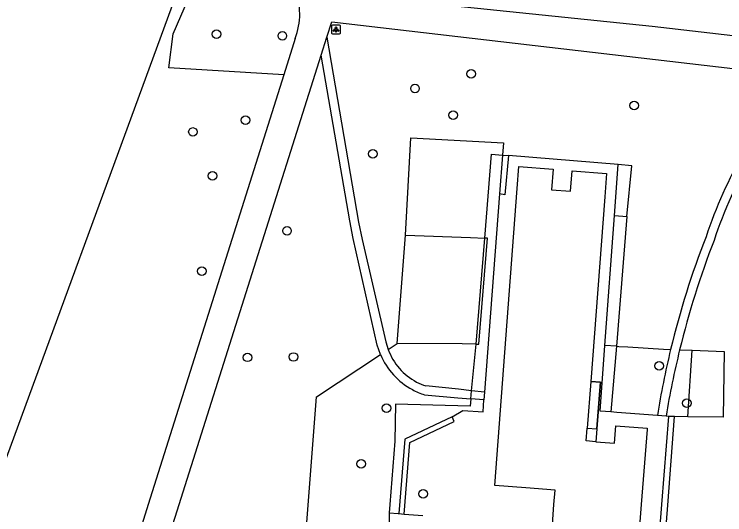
# Model space of a CAD drawing. Extents: x 161402 to 161933, y 381650 to 382313.
# Drawn here: x 161587.5 to 161668.4, y 381748.8 to 381805.9 of the extents above; entities that cross this region are included whole.
import ezdxf

# ---------------------------------------------------------------- set-up
doc = ezdxf.new("R2010")
doc.units = 0
for name, color, linetype in [('IMGEO_Boom', 7, 'Continuous'), ('IMGEO_Groenvoorziening', 7, 'Continuous'), ('IMGEO_Haag', 7, 'Continuous'), ('IMGEO_Lichtpunt', 7, 'Continuous'), ('IMGEO_Meer_plas_ven_vijver', 7, 'Continuous'), ('IMGEO_Muur', 7, 'Continuous'), ('IMGEO_Pand', 7, 'Continuous'), ('IMGEO_Pand_overbouw', 7, 'Continuous'), ('IMGEO_Voetpad_gesloten', 7, 'Continuous'), ('IMGEO_Voetpad_open', 7, 'Continuous')]:
    doc.layers.add(name, color=color, linetype=linetype)

msp = doc.modelspace()

# ---------------------------------------------------------------- linework, layer by layer
at = {"layer": 'IMGEO_Boom'}
for centre in [(161610.499, 381803.631), (161618.015, 381803.441), (161639.533, 381799.112), (161633.128, 381797.438), (161658.09, 381795.495), (161613.822, 381793.831), (161637.479, 381794.406), (161607.829, 381792.483), (161628.323, 381790.001), (161610.051, 381787.492), (161618.547, 381781.222), (161608.839, 381776.616), (161614.038, 381766.781), (161619.281, 381766.825), (161660.945, 381765.805), (161664.108, 381761.562), (161629.875, 381760.996), (161627.002, 381754.637), (161634.047, 381751.209)]:
    msp.add_circle(centre, 0.489, dxfattribs=at)
at = {"layer": 'IMGEO_Groenvoorziening'}
for points in [[(161618.166, 381798.995), (161605.09, 381799.777), (161605.572, 381803.677), (161607.713, 381808.624), (161611.014, 381812.102), (161615.991, 381814.466)], [(161632.053, 381780.711), (161632.637, 381791.824), (161643.226, 381791.24), (161643.111, 381789.849)], [(161641.067, 381780.387), (161641.83, 381789.934), (161643.111, 381789.849)], [(161643.111, 381789.849), (161642.746, 381785.443)], [(161643.111, 381789.849), (161643.789, 381789.804)], [(161657.252, 381782.839), (161657.824, 381788.638), (161656.29, 381788.767)], [(161631.104, 381768.346), (161632.053, 381780.711)], [(161632.053, 381780.711), (161639.467, 381780.445), (161641.067, 381780.387)], [(161640.102, 381768.298), (161641.067, 381780.387)], [(161640.102, 381768.298), (161640.384, 381768.297), (161641.384, 381780.376), (161641.067, 381780.387)], [(161630.079, 381767.671), (161631.104, 381768.346)], [(161640.102, 381768.298), (161638.495, 381768.307), (161631.104, 381768.346)], [(161639.577, 381762.983), (161640.102, 381768.298)], [(161656.08, 381768.052), (161655.446, 381760.563)], [(161656.08, 381768.052), (161656.341, 381768.036), (161657.377, 381767.97), (161661.432, 381767.711), (161662.254, 381767.682)], [(161663.284, 381767.646), (161664.69, 381767.597)], [(161620.756, 381747.469), (161621.922, 381762.295), (161629.207, 381767.096)], [(161664.69, 381767.597), (161668.364, 381767.469), (161668.237, 381759.952), (161664.228, 381760.017)], [(161664.228, 381760.017), (161664.69, 381767.597)], [(161639.486, 381762.057), (161639.403, 381761.221), (161630.915, 381761.438), (161630.835, 381757.212), (161630.276, 381750), (161630.203, 381749.059)], [(161664.228, 381760.017), (161662.713, 381760.042)], [(161630.203, 381749.059), (161631.218, 381748.975), (161631.295, 381748.969)], [(161630.203, 381749.059), (161630.207, 381746.819)]]:
    msp.add_lwpolyline(points, dxfattribs=at)
at = {"layer": 'IMGEO_Haag'}
for points in [[(161655.861, 381782.943), (161657.252, 381782.839)], [(161657.252, 381782.839), (161656.08, 381768.052)], [(161656.08, 381768.052), (161654.769, 381768.136)], [(161659.442, 381718.025), (161659.461, 381718.372), (161661.941, 381749.945), (161662.713, 381760.042)], [(161662.713, 381760.042), (161662.409, 381760.047), (161662.012, 381760.054)]]:
    msp.add_lwpolyline(points, dxfattribs=at)
at = {"layer": 'IMGEO_Lichtpunt'}
for p, q in [((161623.627, 381804.565), (161623.627, 381803.758)), ((161623.627, 381804.565), (161623.627, 381803.758)), ((161624.529, 381804.66), (161623.721, 381804.66)), ((161624.529, 381804.66), (161623.721, 381804.66)), ((161624.623, 381803.758), (161624.623, 381804.565)), ((161624.623, 381803.758), (161624.623, 381804.565)), ((161623.721, 381803.664), (161624.529, 381803.664)), ((161623.721, 381803.664), (161624.529, 381803.664))]:
    msp.add_line(p, q, dxfattribs=at)
for points in [[(161624.001, 381804.229), (161624.04, 381804.201), (161623.852, 381803.939), (161623.814, 381803.966), (161624.001, 381804.229)], [(161624.103, 381804.181), (161624.15, 381804.181), (161624.15, 381803.859), (161624.103, 381803.859), (161624.103, 381804.181)], [(161624.213, 381804.201), (161624.251, 381804.228), (161624.438, 381803.966), (161624.399, 381803.938), (161624.213, 381804.201)]]:
    msp.add_lwpolyline(points, dxfattribs=at)
msp.add_circle((161624.126, 381804.363), 0.0994, dxfattribs=at)
for centre, start, end in [((161623.721, 381804.565), 90, 180), ((161623.721, 381804.565), 90, 180), ((161624.529, 381804.565), 0, 90), ((161624.529, 381804.565), 0, 90), ((161623.721, 381803.758), 180, 270), ((161623.721, 381803.758), 180, 270), ((161624.529, 381803.758), 270, 0), ((161624.529, 381803.758), 270, 360)]:
    msp.add_arc(centre, 0.0946, start, end, dxfattribs=at)
at = {"layer": 'IMGEO_Meer_plas_ven_vijver'}
msp.add_lwpolyline([(161614.69, 381816.411), (161608.093, 381812.013), (161607.125, 381811.044), (161606.289, 381809.57), (161605.309, 381806.495), (161584.587, 381750), (161583.694, 381747.564), (161581.881, 381744.018)], dxfattribs=at)
at = {"layer": 'IMGEO_Muur'}
for points in [[(161637.345, 381760.003), (161631.984, 381757.452), (161631.295, 381748.969)], [(161631.893, 381748.919), (161632.554, 381757.059), (161637.603, 381759.461), (161637.345, 381760.003)], [(161631.295, 381748.969), (161631.893, 381748.919)]]:
    msp.add_lwpolyline(points, dxfattribs=at)
at = {"layer": 'IMGEO_Pand'}
for points in [[(161648.778, 381747.713), (161648.953, 381750), (161649.08, 381751.653), (161645.758, 381751.905), (161642.22, 381752.173), (161644.787, 381786.036), (161644.976, 381788.533), (161648.876, 381788.237), (161648.697, 381785.879), (161650.851, 381785.716), (161651.027, 381788.041), (161654.956, 381787.743), (161654.753, 381785.067), (161653.158, 381764.031), (161654.251, 381763.948), (161653.849, 381758.633)], [(161653.738, 381757.167), (161652.622, 381757.252), (161652.753, 381758.716), (161653.849, 381758.633)], [(161653.738, 381757.167), (161655.876, 381757.005), (161656.026, 381758.988), (161659.585, 381758.719), (161659.574, 381758.57), (161658.913, 381750), (161657.001, 381725.343)]]:
    msp.add_lwpolyline(points, dxfattribs=at)
at = {"layer": 'IMGEO_Pand_overbouw'}
msp.add_lwpolyline([(161654.251, 381763.948), (161653.158, 381764.031), (161652.753, 381758.716), (161653.849, 381758.633)], close=True, dxfattribs=at)
at = {"layer": 'IMGEO_Voetpad_gesloten'}
for points in [[(161723.946, 381811.938), (161714.178, 381809.365), (161688.476, 381802.105), (161686.619, 381801.839), (161684.744, 381801.774), (161679.529, 381802.264), (161660.159, 381804.525), (161632.491, 381807.344)], [(161623.084, 381803.274), (161623.636, 381805.021), (161676.505, 381798.883)], [(161622.439, 381801.233), (161623.084, 381803.274)], [(161619.472, 381803.135), (161618.166, 381798.995)], [(161593.549, 381709.799), (161606.251, 381750), (161622.439, 381801.233)], [(161618.166, 381798.995), (161602.713, 381750), (161590.391, 381710.295)]]:
    msp.add_lwpolyline(points, dxfattribs=at)
msp.add_arc((161612.173, 381805.95), 7.823, 338.91009, 21.23193, dxfattribs=at)
at = {"layer": 'IMGEO_Voetpad_open'}
for points in [[(161623.084, 381803.274), (161626.7, 381782.179), (161627.109, 381780.217), (161629.822, 381768.556), (161630.079, 381767.671)], [(161629.207, 381767.096), (161628.836, 381768.171), (161626.094, 381780.327), (161625.691, 381782.347), (161622.439, 381801.233)], [(161643.789, 381789.804), (161643.365, 381785.299), (161642.746, 381785.443)], [(161656.29, 381788.767), (161643.789, 381789.804)], [(161655.861, 381782.943), (161656.29, 381788.767)], [(161642.746, 381785.443), (161641.049, 381762.832)], [(161654.769, 381768.136), (161655.861, 381782.943)], [(161655.446, 381760.563), (161654.218, 381760.662), (161654.769, 381768.136)], [(161639.577, 381762.983), (161638.08, 381763.137), (161634.349, 381763.52)], [(161639.486, 381762.057), (161639.577, 381762.983)], [(161641.049, 381762.832), (161639.577, 381762.983)], [(161641.049, 381762.832), (161640.981, 381761.929)], [(161634.216, 381762.507), (161638.004, 381762.183), (161639.486, 381762.057)], [(161640.981, 381761.929), (161639.486, 381762.057)], [(161637.345, 381760.003), (161638.576, 381760.728), (161640.88, 381760.578), (161640.981, 381761.929)], [(161660.75, 381760.157), (161656.142, 381760.507), (161655.446, 381760.563)], [(161662.012, 381760.054), (161661.227, 381750), (161658.796, 381718.845), (161652.885, 381719.282), (161652.831, 381718.594)], [(161661.735, 381760.077), (161660.75, 381760.157)], [(161662.012, 381760.054), (161661.735, 381760.077)], [(161653.849, 381758.633), (161653.738, 381757.167)], [(161631.893, 381748.919), (161634.01, 381748.744)]]:
    msp.add_lwpolyline(points, dxfattribs=at)
for centre, radius, start, end in [((161721.303, 381761.907), 58.087, 140.46373, 161.29191), ((161720.525, 381762.307), 56.223, 139.60392, 161.53494), ((161758.775, 381744.478), 99.271, 158.70009, 166.48227), ((161762.045, 381743.499), 101.67, 158.89122, 166.26053), ((161636.548, 381770.053), 6.893, 200.21399, 241.90075), ((161758.45, 381744.543), 98.94, 166.47489, 170.91989), ((161761.339, 381743.636), 100.952, 166.24112, 170.62706), ((161636.739, 381770.29), 8.181, 202.98235, 241.41905), ((161636.534, 381770.026), 6.863, 241.90008, 251.43906), ((161636.736, 381770.274), 8.165, 241.38079, 252.02333)]:
    msp.add_arc(centre, radius, start, end, dxfattribs=at)

doc.saveas('drawing.dxf')
